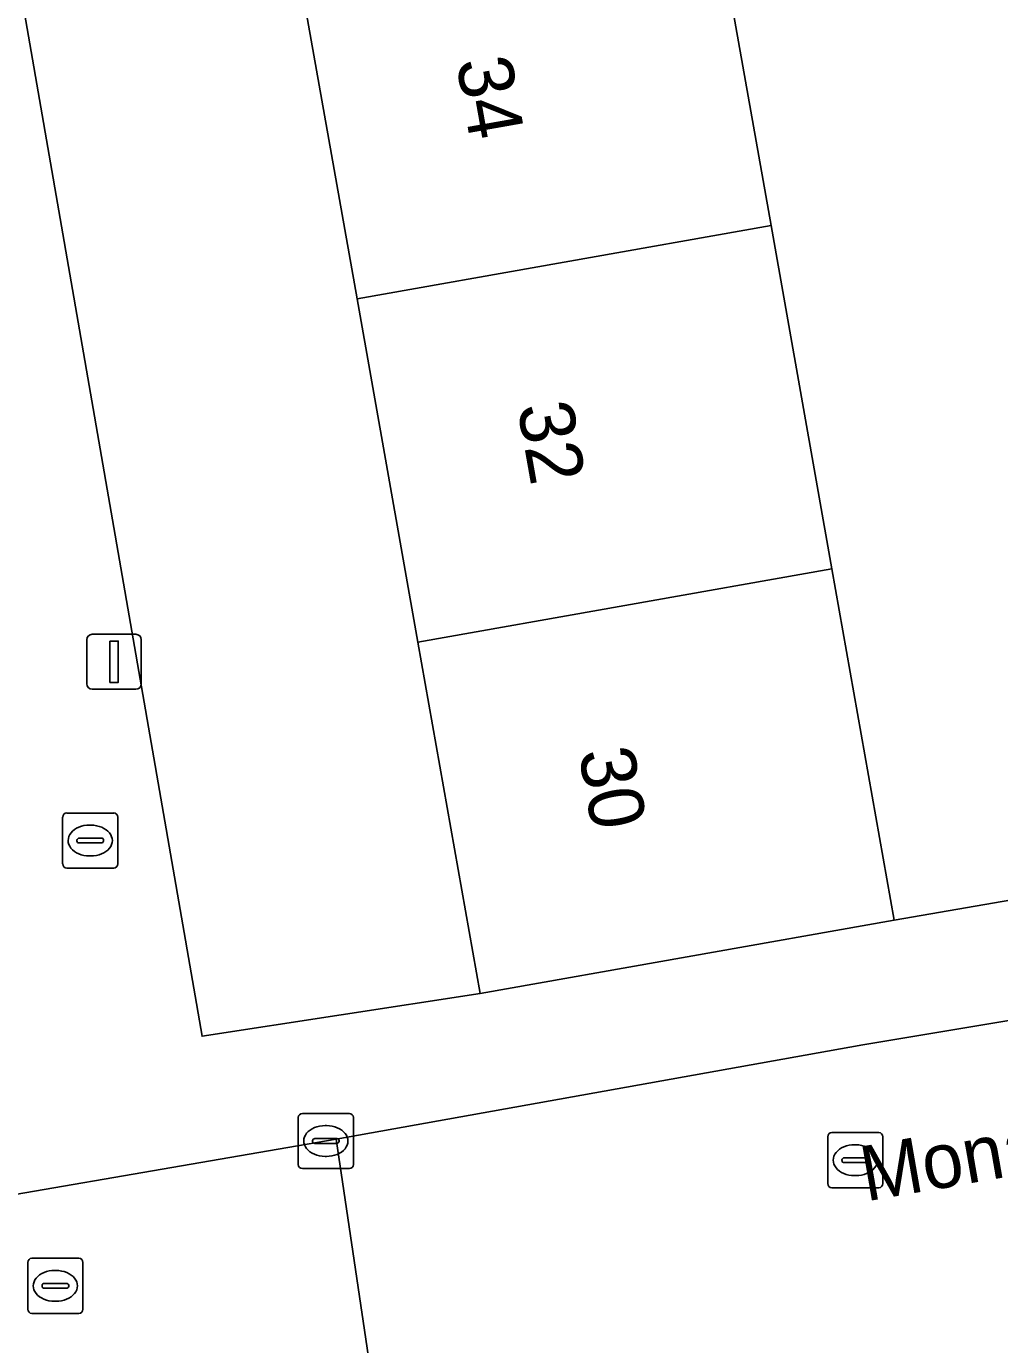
# Model space of a CAD drawing. Extents: x 162879 to 165540, y 384011 to 385181.
# Drawn here: x 164346.18 to 164363.84, y 384298.69 to 384322.63 of the extents above; entities that cross this region are included whole.
import ezdxf

# ---------------------------------------------------------------- set-up
doc = ezdxf.new("R2010")
doc.units = 0
for name, color, linetype in [('IMGEO_Brandkraan', 7, 'Continuous'), ('IMGEO_Erf', 7, 'Continuous'), ('IMGEO_Kolk', 7, 'Continuous'), ('IMGEO_Lichtmast', 7, 'Continuous'), ('IMGEO_Muur', 7, 'Continuous'), ('IMGEO_Openbare_ruimte_label', 7, 'Continuous'), ('IMGEO_Pand', 7, 'Continuous'), ('IMGEO_Pand_nummerreeks', 7, 'Continuous'), ('IMGEO_Rijbaan_lokaal_open', 7, 'Continuous'), ('IMGEO_Rioolput', 7, 'Continuous'), ('IMGEO_Voetpad_open', 7, 'Continuous')]:
    doc.layers.add(name, color=color, linetype=linetype)

msp = doc.modelspace()

# ---------------------------------------------------------------- linework, layer by layer
at = {"layer": 'IMGEO_Brandkraan'}
for p, q in [((164346.834, 384307.423), (164346.834, 384308.275)), ((164346.909, 384308.349), (164347.761, 384308.349)), ((164347.835, 384308.275), (164347.835, 384307.423)), ((164347.322, 384308.129), (164347.347, 384308.129)), ((164347.093, 384307.843), (164347.093, 384307.855)), ((164347.531, 384307.806), (164347.133, 384307.806)), ((164347.136, 384307.892), (164347.534, 384307.892)), ((164347.577, 384307.855), (164347.577, 384307.843)), ((164347.345, 384307.569), (164347.32, 384307.569)), ((164347.761, 384307.349), (164346.909, 384307.349))]:
    msp.add_line(p, q, dxfattribs=at)
for points in [[(164346.834, 384307.423), (164346.834, 384308.275)], [(164346.909, 384308.349), (164347.761, 384308.349)], [(164347.835, 384308.275), (164347.835, 384307.423)], [(164347.761, 384307.349), (164346.909, 384307.349)]]:
    msp.add_lwpolyline(points, dxfattribs=at)
for centre, radius, start, end in [((164346.911, 384308.273), 0.0765, 91.552, 178.448), ((164346.911, 384308.273), 0.0765, 91.552, 178.448), ((164347.759, 384308.273), 0.0765, 1.552, 88.448), ((164347.759, 384308.273), 0.0765, 1.552, 88.448), ((164347.133, 384307.852), 0.0403, 85.8775, 175.7526), ((164347.13, 384307.842), 0.0366, 178.938, 274.7102), ((164347.534, 384307.849), 0.043, 264.8664, 352.4533), ((164347.538, 384307.854), 0.0386, 1.7309, 96.639), ((164346.911, 384307.425), 0.0765, 181.552, 268.448), ((164346.911, 384307.425), 0.0765, 181.552, 268.448), ((164347.759, 384307.425), 0.0765, 271.552, 358.448), ((164347.759, 384307.425), 0.0765, 271.552, 358.448)]:
    msp.add_arc(centre, radius, start, end, dxfattribs=at)
for centre, major_axis, ratio, start_param, end_param in [((164347.321, 384307.849), (-0.387, 0.002), 0.722429, 4.712389, 7.853982), ((164347.346, 384307.849), (-0.39, 0.002), 0.717154, 1.570796, 4.712389)]:
    msp.add_ellipse(centre, major_axis=major_axis, ratio=ratio, start_param=start_param, end_param=end_param, dxfattribs=at)
at = {"layer": 'IMGEO_Erf'}
for points in [[(164340.677, 384354.322), (164349.365, 384304.294), (164354.413, 384305.072), (164353.282, 384311.453), (164352.177, 384317.686), (164351.073, 384323.919), (164349.968, 384330.152), (164348.863, 384336.385), (164347.759, 384342.618), (164346.654, 384348.851), (164345.524, 384355.226), (164346.509, 384355.401), (164346.226, 384356.996), (164349.771, 384357.624), (164349.479, 384359.268)], [(164358.587, 384325.251), (164359.692, 384319.018), (164360.796, 384312.785), (164361.927, 384306.404), (164371.903, 384308.126), (164371.579, 384310.095), (164371.639, 384310.107), (164371.397, 384311.341), (164367.924, 384310.731), (164367.358, 384313.948), (164366.789, 384317.184), (164370.262, 384317.794), (164369.188, 384323.807)]]:
    msp.add_lwpolyline(points, dxfattribs=at)
at = {"layer": 'IMGEO_Kolk'}
for p, q in [((164351.11, 384301.966), (164351.11, 384302.818)), ((164351.185, 384302.892), (164352.037, 384302.892)), ((164352.111, 384302.818), (164352.111, 384301.966)), ((164351.598, 384302.672), (164351.623, 384302.672)), ((164351.369, 384302.386), (164351.369, 384302.398)), ((164351.807, 384302.349), (164351.409, 384302.349)), ((164351.412, 384302.435), (164351.81, 384302.435)), ((164351.853, 384302.398), (164351.853, 384302.386)), ((164351.621, 384302.112), (164351.596, 384302.112)), ((164352.037, 384301.892), (164351.185, 384301.892))]:
    msp.add_line(p, q, dxfattribs=at)
for points in [[(164351.11, 384301.966), (164351.11, 384302.818)], [(164351.185, 384302.892), (164352.037, 384302.892)], [(164352.111, 384302.818), (164352.111, 384301.966)], [(164352.037, 384301.892), (164351.185, 384301.892)]]:
    msp.add_lwpolyline(points, dxfattribs=at)
for centre, radius, start, end in [((164351.187, 384302.816), 0.0765, 91.552, 178.448), ((164351.187, 384302.816), 0.0765, 91.552, 178.448), ((164352.035, 384302.816), 0.0765, 1.552, 88.448), ((164352.035, 384302.816), 0.0765, 1.552, 88.448), ((164351.409, 384302.395), 0.0403, 85.8775, 175.7526), ((164351.406, 384302.385), 0.0366, 178.938, 274.7102), ((164351.81, 384302.392), 0.043, 264.8664, 352.4533), ((164351.814, 384302.397), 0.0386, 1.7309, 96.639), ((164351.187, 384301.968), 0.0765, 181.552, 268.448), ((164351.187, 384301.968), 0.0765, 181.552, 268.448), ((164352.035, 384301.968), 0.0765, 271.552, 358.448), ((164352.035, 384301.968), 0.0765, 271.552, 358.448)]:
    msp.add_arc(centre, radius, start, end, dxfattribs=at)
for centre, major_axis, ratio, start_param, end_param in [((164351.597, 384302.392), (-0.387, 0.002), 0.722429, 4.712389, 7.853982), ((164351.622, 384302.392), (-0.39, 0.002), 0.717154, 1.570796, 4.712389)]:
    msp.add_ellipse(centre, major_axis=major_axis, ratio=ratio, start_param=start_param, end_param=end_param, dxfattribs=at)
at = {"layer": 'IMGEO_Lichtmast'}
for p, q in [((164347.372, 384311.595), (164348.162, 384311.595)), ((164348.162, 384311.595), (164347.372, 384311.595)), ((164347.272, 384310.695), (164347.272, 384311.495)), ((164347.272, 384311.495), (164347.272, 384310.695)), ((164348.262, 384311.495), (164348.262, 384310.695)), ((164348.262, 384310.695), (164348.262, 384311.495)), ((164348.162, 384310.595), (164347.372, 384310.595)), ((164347.372, 384310.595), (164348.162, 384310.595))]:
    msp.add_line(p, q, dxfattribs=at)
msp.add_lwpolyline([(164347.692, 384311.47), (164347.842, 384311.47), (164347.842, 384310.72), (164347.692, 384310.72), (164347.692, 384311.47)], dxfattribs=at)
for centre, start, end in [((164347.372, 384311.495), 90, 180), ((164347.372, 384311.495), 90, 180), ((164348.162, 384311.495), 0, 90), ((164348.162, 384311.495), 360, 90), ((164347.372, 384310.695), 180, 270), ((164347.372, 384310.695), 180, 270), ((164348.162, 384310.695), 270, 0), ((164348.162, 384310.695), 270, 0)]:
    msp.add_arc(centre, 0.1, start, end, dxfattribs=at)
at = {"layer": 'IMGEO_Muur'}
msp.add_lwpolyline([(164361.927, 384306.404), (164371.903, 384308.126)], dxfattribs=at)
at = {"layer": 'IMGEO_Pand'}
for points in [[(164352.177, 384317.686), (164359.692, 384319.018), (164358.587, 384325.251), (164351.073, 384323.919)], [(164352.177, 384317.686), (164353.282, 384311.453), (164360.796, 384312.785), (164359.692, 384319.018)], [(164360.796, 384312.785), (164353.282, 384311.453), (164354.413, 384305.072), (164361.927, 384306.404)]]:
    msp.add_lwpolyline(points, close=True, dxfattribs=at)
at = {"layer": 'IMGEO_Rijbaan_lokaal_open'}
for points in [[(164368.07, 384300.23), (164369.425, 384300.48), (164368.583, 384305.341), (164361.356, 384304.138), (164351.798, 384302.425), (164352.551, 384297.364), (164353.72, 384297.51)], [(164347.196, 384296.432), (164352.551, 384297.364), (164351.798, 384302.425), (164342.81, 384300.878)]]:
    msp.add_lwpolyline(points, dxfattribs=at)
at = {"layer": 'IMGEO_Rioolput'}
for p, q in [((164360.794, 384302.544), (164361.646, 384302.544)), ((164360.719, 384301.618), (164360.719, 384302.47)), ((164361.207, 384302.324), (164361.232, 384302.324)), ((164361.72, 384302.47), (164361.72, 384301.618)), ((164360.978, 384302.038), (164360.978, 384302.05)), ((164361.021, 384302.087), (164361.419, 384302.087)), ((164361.462, 384302.05), (164361.462, 384302.038)), ((164361.416, 384302.001), (164361.018, 384302.001)), ((164361.646, 384301.544), (164360.794, 384301.544)), ((164361.23, 384301.764), (164361.205, 384301.764)), ((164346.201, 384299.336), (164346.201, 384300.188)), ((164346.276, 384300.262), (164347.128, 384300.262)), ((164347.202, 384300.188), (164347.202, 384299.336)), ((164346.689, 384300.042), (164346.714, 384300.042)), ((164346.46, 384299.756), (164346.46, 384299.768)), ((164346.898, 384299.719), (164346.5, 384299.719)), ((164346.503, 384299.805), (164346.901, 384299.805)), ((164346.944, 384299.768), (164346.944, 384299.756)), ((164346.712, 384299.482), (164346.687, 384299.482)), ((164347.128, 384299.262), (164346.276, 384299.262))]:
    msp.add_line(p, q, dxfattribs=at)
for points in [[(164360.794, 384302.544), (164361.646, 384302.544)], [(164360.719, 384301.618), (164360.719, 384302.47)], [(164361.72, 384302.47), (164361.72, 384301.618)], [(164361.646, 384301.544), (164360.794, 384301.544)], [(164346.201, 384299.336), (164346.201, 384300.188)], [(164346.276, 384300.262), (164347.128, 384300.262)], [(164347.202, 384300.188), (164347.202, 384299.336)], [(164347.128, 384299.262), (164346.276, 384299.262)]]:
    msp.add_lwpolyline(points, dxfattribs=at)
for centre, radius, start, end in [((164360.796, 384302.468), 0.0765, 91.552, 178.448), ((164360.796, 384302.468), 0.0765, 91.552, 178.448), ((164361.644, 384302.468), 0.0765, 1.552, 88.448), ((164361.644, 384302.468), 0.0765, 1.552, 88.448), ((164361.018, 384302.047), 0.0403, 85.8775, 175.7526), ((164361.015, 384302.037), 0.0366, 178.938, 274.7102), ((164361.419, 384302.044), 0.043, 264.8664, 352.4533), ((164361.423, 384302.049), 0.0386, 1.7309, 96.639), ((164360.796, 384301.62), 0.0765, 181.552, 268.448), ((164360.796, 384301.62), 0.0765, 181.552, 268.448), ((164361.644, 384301.62), 0.0765, 271.552, 358.448), ((164361.644, 384301.62), 0.0765, 271.552, 358.448), ((164346.278, 384300.186), 0.0765, 91.552, 178.448), ((164346.278, 384300.186), 0.0765, 91.552, 178.448), ((164347.126, 384300.186), 0.0765, 1.552, 88.448), ((164347.126, 384300.186), 0.0765, 1.552, 88.448), ((164346.5, 384299.765), 0.0403, 85.8775, 175.7526), ((164346.497, 384299.755), 0.0366, 178.938, 274.7102), ((164346.901, 384299.762), 0.043, 264.8664, 352.4533), ((164346.905, 384299.767), 0.0386, 1.7309, 96.639), ((164346.278, 384299.338), 0.0765, 181.552, 268.448), ((164346.278, 384299.338), 0.0765, 181.552, 268.448), ((164347.126, 384299.338), 0.0765, 271.552, 358.448), ((164347.126, 384299.338), 0.0765, 271.552, 358.448)]:
    msp.add_arc(centre, radius, start, end, dxfattribs=at)
for centre, major_axis, ratio, start_param, end_param in [((164361.206, 384302.044), (-0.387, 0.002), 0.722429, 4.712389, 7.853982), ((164361.231, 384302.044), (-0.39, 0.002), 0.717154, 1.570796, 4.712389), ((164346.688, 384299.762), (-0.387, 0.002), 0.722429, 4.712389, 7.853982), ((164346.713, 384299.762), (-0.39, 0.002), 0.717154, 1.570796, 4.712389)]:
    msp.add_ellipse(centre, major_axis=major_axis, ratio=ratio, start_param=start_param, end_param=end_param, dxfattribs=at)
at = {"layer": 'IMGEO_Voetpad_open'}
for points in [[(164376.786, 384408.768), (164379.945, 384390.79), (164383.375, 384371.211), (164383.627, 384369.775), (164387.499, 384347.67), (164391.857, 384322.801), (164393.406, 384313.96), (164391.509, 384313.627), (164388.42, 384313.084), (164385.331, 384312.541), (164382.242, 384311.998), (164379.152, 384311.454), (164376.063, 384310.911), (164372.974, 384310.368), (164371.639, 384310.107), (164371.579, 384310.095), (164371.903, 384308.126), (164361.927, 384306.404), (164354.413, 384305.072), (164349.365, 384304.294), (164340.677, 384354.322)], [(164342.81, 384300.878), (164351.798, 384302.425), (164361.356, 384304.138), (164368.583, 384305.341), (164373.121, 384306.113), (164372.931, 384307.342), (164389.877, 384310.256), (164391.85, 384310.731), (164392.082, 384309.573)]]:
    msp.add_lwpolyline(points, dxfattribs=at)

# ---------------------------------------------------------------- texts
at = {"layer": 'IMGEO_Openbare_ruimte_label'}
msp.add_text('Monarchstraat', height=1, rotation=9.9051, dxfattribs=at).set_placement((164361.413, 384301.293))
at = {"layer": 'IMGEO_Pand_nummerreeks'}
for s, p in [('34', (164353.973, 384321.998)), ('32', (164355.083, 384315.732)), ('30', (164356.195, 384309.457))]:
    msp.add_text(s, height=1, rotation=280.0504, dxfattribs=at).set_placement(p)

doc.saveas('drawing.dxf')
